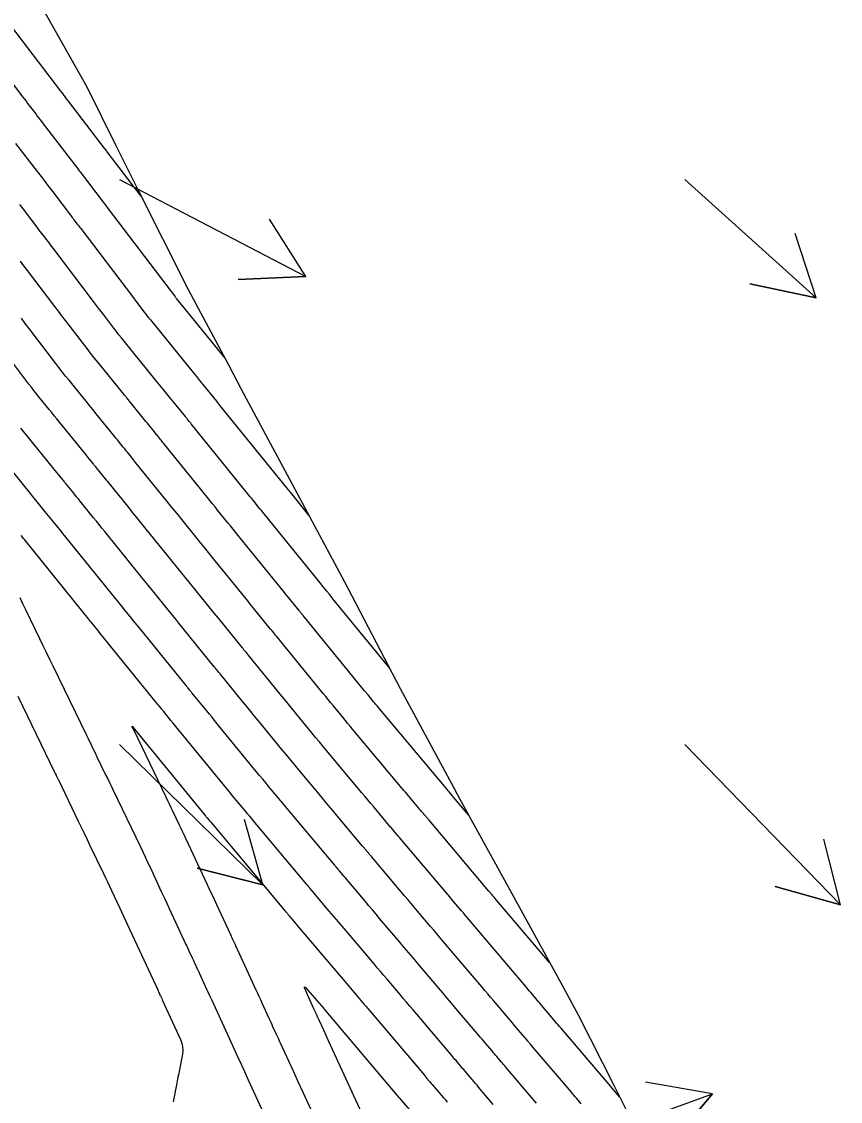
# Model space of a CAD drawing. Extents: x 954385 to 988206, y 1868364 to 1924553.
# Drawn here: x 957448.5 to 957520.9, y 1920437.4 to 1920532.9 of the extents above; entities that cross this region are included whole.
import ezdxf

# ---------------------------------------------------------------- set-up
doc = ezdxf.new("R2010")
doc.units = 0
for name, color, linetype in [('24', 7, 'Continuous'), ('26', 7, 'Continuous'), ('6', 7, 'Continuous'), ('7', 7, 'Continuous'), ('Default', 7, 'Continuous')]:
    doc.layers.add(name, color=color, linetype=linetype)

msp = doc.modelspace()

# ---------------------------------------------------------------- linework, layer by layer
at = {"layer": '24'}
msp.add_lwpolyline([(957449.338, 1920535.812), (957454.228, 1920527.124), (957456.81, 1920521.94), (957458.678, 1920518.147), (957463.193, 1920509.21), (957466.753, 1920502.538), (957467.889, 1920500.389), (957472.597, 1920491.575), (957477.011, 1920483.333), (957477.308, 1920482.761), (957481.957, 1920473.903), (957486.697, 1920465.104), (957487.238, 1920464.099), (957491.494, 1920456.34), (957496.296, 1920447.579), (957497.704, 1920445.014), (957500.907, 1920438.688), (957505.385, 1920429.706)], dxfattribs=at)
at = {"layer": '26'}
for points in [[(957457.131, 1920518.928), (957473.608, 1920510.348), (957467.614, 1920510.087), (957473.608, 1920510.348), (957470.385, 1920515.409)], [(957507.131, 1920518.928), (957518.739, 1920508.45), (957512.872, 1920509.704), (957518.739, 1920508.45), (957516.892, 1920514.158)], [(957457.131, 1920468.928), (957469.8, 1920456.514), (957463.989, 1920458.007), (957469.8, 1920456.514), (957468.189, 1920462.293)], [(957507.131, 1920468.928), (957520.892, 1920454.751), (957515.121, 1920456.39), (957520.892, 1920454.751), (957519.426, 1920460.569)], [(957457.131, 1920418.928), (957509.565, 1920438.022), (957505.709, 1920433.425), (957509.565, 1920438.022), (957503.656, 1920439.063)]]:
    msp.add_lwpolyline(points, dxfattribs=at)
at = {"layer": '6'}
for points in [[(957444.142, 1920532.009), (957448.568, 1920526.218), (957448.71, 1920526.032), (957448.852, 1920525.846), (957448.995, 1920525.659), (957449.137, 1920525.473), (957449.707, 1920524.727), (957449.849, 1920524.541), (957449.992, 1920524.355), (957450.135, 1920524.169), (957450.277, 1920523.982), (957452.851, 1920520.628), (957452.981, 1920520.458), (957453.112, 1920520.287), (957453.373, 1920519.947), (957453.439, 1920519.861), (957453.504, 1920519.776), (957453.569, 1920519.691), (957453.634, 1920519.605), (957455.668, 1920516.929), (957455.783, 1920516.778), (957455.974, 1920516.526), (957456.05, 1920516.426), (957456.127, 1920516.325), (957461.685, 1920509.017), (957462.009, 1920508.592), (957462.049, 1920508.539), (957462.09, 1920508.486), (957462.132, 1920508.434), (957462.174, 1920508.382), (957466.443, 1920503.119)], [(957501.374, 1920437.751), (957500.708, 1920438.523), (957500.69, 1920438.543), (957500.672, 1920438.564), (957500.602, 1920438.646), (957496.148, 1920443.887), (957496.048, 1920444.004), (957495.924, 1920444.15), (957495.849, 1920444.238), (957494.427, 1920445.914), (957494.312, 1920446.049), (957494.198, 1920446.184), (957494.083, 1920446.318), (957493.969, 1920446.453), (957493.511, 1920446.993), (957493.396, 1920447.128), (957493.282, 1920447.263), (957493.167, 1920447.398), (957493.053, 1920447.533), (957488.059, 1920453.422), (957487.885, 1920453.626), (957487.712, 1920453.83), (957487.539, 1920454.034), (957487.366, 1920454.239), (957486.675, 1920455.056), (957486.502, 1920455.26), (957486.329, 1920455.465), (957486.156, 1920455.669), (957485.983, 1920455.873), (957482.031, 1920460.543), (957481.917, 1920460.678), (957481.803, 1920460.813), (957481.745, 1920460.88), (957481.688, 1920460.947), (957481.361, 1920461.333), (957481.297, 1920461.408), (957481.233, 1920461.484), (957481.169, 1920461.56), (957481.106, 1920461.635), (957479.618, 1920463.413), (957479.348, 1920463.734), (957479.079, 1920464.056), (957478.81, 1920464.377), (957478.541, 1920464.699), (957475.467, 1920468.369), (957475.133, 1920468.769), (957474.8, 1920469.171), (957474.468, 1920469.573), (957474.137, 1920469.976), (957472.817, 1920471.591), (957472.487, 1920471.995), (957472.156, 1920472.399), (957471.826, 1920472.803), (957471.496, 1920473.207), (957468.507, 1920476.862), (957468.483, 1920476.891), (957468.459, 1920476.921), (957468.435, 1920476.95), (957468.411, 1920476.979), (957468.316, 1920477.097), (957468.268, 1920477.156), (957468.22, 1920477.215), (957468.106, 1920477.355), (957468.079, 1920477.388), (957468.052, 1920477.421), (957468.025, 1920477.454), (957467.998, 1920477.487), (957465.871, 1920480.112), (957465.508, 1920480.56), (957465.144, 1920481.009), (957464.781, 1920481.457), (957464.417, 1920481.906), (957462.902, 1920483.775), (957462.529, 1920484.236), (957462.155, 1920484.697), (957461.782, 1920485.158), (957461.409, 1920485.619), (957459.367, 1920488.144), (957459.016, 1920488.577), (957458.665, 1920489.011), (957458.314, 1920489.444), (957457.963, 1920489.878), (957456.086, 1920492.197), (957455.972, 1920492.338), (957455.858, 1920492.479), (957455.744, 1920492.619), (957455.629, 1920492.76), (957455.1, 1920493.411), (957455.022, 1920493.507), (957454.944, 1920493.603), (957454.866, 1920493.698), (957454.789, 1920493.794), (957454.478, 1920494.177), (957454.322, 1920494.369), (957454.167, 1920494.56), (957451.806, 1920497.472), (957451.58, 1920497.751), (957451.355, 1920498.029), (957451.129, 1920498.307), (957450.903, 1920498.586), (957450, 1920499.699), (957449.775, 1920499.978), (957449.553, 1920500.259), (957449.332, 1920500.542), (957449.114, 1920500.826), (957446.06, 1920504.842)], [(957478.571, 1920436.319), (957475.619, 1920442.736), (957475.403, 1920443.206), (957475.187, 1920443.676), (957474.754, 1920444.615), (957474.646, 1920444.85), (957474.538, 1920445.085), (957474.43, 1920445.32), (957474.322, 1920445.555), (957473.595, 1920447.138), (957473.489, 1920447.4), (957473.482, 1920447.505), (957473.574, 1920447.454), (957473.766, 1920447.247), (957475.183, 1920445.572), (957475.231, 1920445.516), (957475.373, 1920445.348), (957481.668, 1920437.923), (957481.727, 1920437.854), (957481.844, 1920437.716), (957481.903, 1920437.647), (957483.487, 1920435.784)]]:
    msp.add_lwpolyline(points, dxfattribs=at)
at = {"layer": '7'}
for points in [[(957459.028, 1920517.455), (957458.558, 1920518.072), (957458.543, 1920518.092), (957456.046, 1920521.378), (957456.014, 1920521.419), (957455.983, 1920521.46), (957455.873, 1920521.604), (957455.857, 1920521.624), (957452.619, 1920525.845), (957452.561, 1920525.92), (957452.503, 1920525.996), (957452.445, 1920526.072), (957452.387, 1920526.148), (957452.097, 1920526.528), (957451.981, 1920526.679), (957451.923, 1920526.755), (957446.556, 1920533.776)], [(957447.936, 1920522.12), (957449.844, 1920519.632), (957449.959, 1920519.483), (957450.074, 1920519.333), (957450.189, 1920519.183), (957450.304, 1920519.033), (957450.764, 1920518.433), (957450.879, 1920518.283), (957450.993, 1920518.133), (957451.108, 1920517.983), (957451.222, 1920517.832), (957452.794, 1920515.765), (957452.868, 1920515.667), (957452.943, 1920515.568), (957453.018, 1920515.47), (957453.092, 1920515.372), (957453.391, 1920514.979), (957453.466, 1920514.88), (957453.54, 1920514.782), (957453.615, 1920514.684), (957453.69, 1920514.585), (957458.258, 1920508.58), (957458.655, 1920508.058), (957459.316, 1920507.188), (957459.449, 1920507.014), (957459.584, 1920506.842), (957459.72, 1920506.671), (957459.857, 1920506.5), (957463.634, 1920501.844), (957463.778, 1920501.667), (957463.921, 1920501.49), (957464.208, 1920501.136), (957464.351, 1920500.96), (957464.495, 1920500.783), (957465.693, 1920499.305), (957465.751, 1920499.235), (957465.846, 1920499.117), (957465.884, 1920499.071), (957465.922, 1920499.024), (957472, 1920491.515), (957472.071, 1920491.428), (957472.159, 1920491.319), (957472.211, 1920491.254), (957473.854, 1920489.228)], [(957480.997, 1920475.733), (957475.978, 1920481.87), (957475.964, 1920481.887), (957475.935, 1920481.923), (957475.658, 1920482.262), (957475.611, 1920482.32), (957475.564, 1920482.378), (957475.517, 1920482.436), (957475.47, 1920482.494), (957475.153, 1920482.885), (957475.035, 1920483.03), (957474.977, 1920483.102), (957469.916, 1920489.345), (957469.793, 1920489.496), (957469.671, 1920489.647), (957469.549, 1920489.799), (957469.426, 1920489.95), (957468.937, 1920490.554), (957468.815, 1920490.705), (957468.693, 1920490.856), (957468.571, 1920491.008), (957468.448, 1920491.159), (957463.463, 1920497.317), (957463.42, 1920497.37), (957463.377, 1920497.423), (957463.334, 1920497.475), (957463.292, 1920497.528), (957463.12, 1920497.739), (957463.077, 1920497.791), (957463.035, 1920497.844), (957462.992, 1920497.897), (957462.949, 1920497.95), (957462.137, 1920498.951), (957461.991, 1920499.131), (957461.844, 1920499.312), (957461.697, 1920499.493), (957461.551, 1920499.673), (957460.965, 1920500.396), (957460.818, 1920500.577), (957460.672, 1920500.757), (957460.525, 1920500.938), (957460.379, 1920501.119), (957457.54, 1920504.618), (957457.307, 1920504.907), (957457.078, 1920505.197), (957456.85, 1920505.49), (957456.624, 1920505.784), (957455.727, 1920506.963), (957455.279, 1920507.553), (957454.83, 1920508.142), (957451.253, 1920512.846), (957451.142, 1920512.992), (957451.031, 1920513.138), (957450.92, 1920513.284), (957450.808, 1920513.431), (957450.364, 1920514.016), (957450.253, 1920514.162), (957450.142, 1920514.309), (957450.03, 1920514.455), (957449.919, 1920514.601), (957448.811, 1920516.059), (957448.647, 1920516.275), (957448.483, 1920516.49), (957448.319, 1920516.705)], [(957487.993, 1920462.723), (957486.973, 1920463.928), (957486.961, 1920463.942), (957486.28, 1920464.743), (957486.257, 1920464.77), (957486.234, 1920464.798), (957486.212, 1920464.825), (957486.189, 1920464.852), (957486.006, 1920465.07), (957480.004, 1920472.238), (957479.903, 1920472.358), (957479.803, 1920472.479), (957479.703, 1920472.6), (957479.604, 1920472.721), (957479.107, 1920473.329), (957478.809, 1920473.693), (957473.488, 1920480.2), (957473.457, 1920480.239), (957473.394, 1920480.315), (957473.363, 1920480.353), (957473.141, 1920480.626), (957473.1, 1920480.676), (957473.06, 1920480.726), (957473.02, 1920480.775), (957472.979, 1920480.825), (957472.098, 1920481.912), (957471.938, 1920482.11), (957471.777, 1920482.308), (957471.617, 1920482.506), (957471.457, 1920482.703), (957467.62, 1920487.437), (957467.393, 1920487.717), (957467.166, 1920487.997), (957466.939, 1920488.278), (957466.712, 1920488.558), (957465.804, 1920489.68), (957465.577, 1920489.961), (957465.35, 1920490.241), (957465.123, 1920490.522), (957464.896, 1920490.802), (957461.004, 1920495.611), (957460.937, 1920495.693), (957460.871, 1920495.775), (957460.804, 1920495.857), (957460.738, 1920495.939), (957460.471, 1920496.266), (957460.404, 1920496.348), (957460.338, 1920496.43), (957460.271, 1920496.512), (957460.205, 1920496.594), (957459.587, 1920497.356), (957459.462, 1920497.51), (957459.337, 1920497.664), (957459.212, 1920497.818), (957459.087, 1920497.973), (957458.009, 1920499.302), (957457.788, 1920499.575), (957457.566, 1920499.848), (957457.345, 1920500.121), (957457.123, 1920500.394), (957455.223, 1920502.737), (957454.895, 1920503.143), (957454.571, 1920503.553), (957454.25, 1920503.965), (957453.932, 1920504.379), (957452.668, 1920506.042), (957452.352, 1920506.458), (957452.035, 1920506.873), (957451.719, 1920507.289), (957451.403, 1920507.705), (957448.816, 1920511.106), (957448.669, 1920511.3), (957448.521, 1920511.494), (957448.373, 1920511.689)], [(957495.154, 1920449.662), (957490.329, 1920455.35), (957490.27, 1920455.42), (957490.212, 1920455.489), (957490.153, 1920455.558), (957490.095, 1920455.627), (957489.801, 1920455.974), (957489.625, 1920456.182), (957484.504, 1920462.232), (957484.445, 1920462.303), (957484.37, 1920462.392), (957484.325, 1920462.445), (957483.889, 1920462.958), (957483.811, 1920463.049), (957483.734, 1920463.141), (957483.657, 1920463.233), (957483.58, 1920463.324), (957482.858, 1920464.187), (957482.712, 1920464.361), (957482.566, 1920464.536), (957482.42, 1920464.71), (957482.274, 1920464.884), (957477.736, 1920470.303), (957477.518, 1920470.564), (957477.302, 1920470.825), (957477.086, 1920471.086), (957476.871, 1920471.349), (957476.012, 1920472.399), (957475.797, 1920472.662), (957475.582, 1920472.925), (957475.367, 1920473.187), (957475.152, 1920473.45), (957470.997, 1920478.531), (957470.963, 1920478.573), (957470.929, 1920478.615), (957470.843, 1920478.721), (957470.809, 1920478.763), (957470.792, 1920478.784), (957470.623, 1920478.99), (957470.59, 1920479.032), (957470.556, 1920479.073), (957470.522, 1920479.115), (957470.489, 1920479.156), (957468.985, 1920481.012), (957468.723, 1920481.335), (957468.461, 1920481.658), (957468.199, 1920481.981), (957467.937, 1920482.305), (957465.324, 1920485.528), (957464.992, 1920485.937), (957464.66, 1920486.347), (957464.329, 1920486.757), (957463.997, 1920487.167), (957462.671, 1920488.806), (957462.339, 1920489.216), (957462.008, 1920489.626), (957461.676, 1920490.036), (957461.344, 1920490.446), (957458.545, 1920493.904), (957458.454, 1920494.015), (957458.364, 1920494.127), (957458.274, 1920494.238), (957458.183, 1920494.349), (957457.822, 1920494.794), (957457.731, 1920494.905), (957457.641, 1920495.017), (957457.551, 1920495.128), (957457.46, 1920495.239), (957457.032, 1920495.766), (957456.931, 1920495.891), (957456.83, 1920496.016), (957456.728, 1920496.142), (957456.627, 1920496.267), (957455.053, 1920498.208), (957454.757, 1920498.573), (957454.46, 1920498.939), (957454.164, 1920499.304), (957453.868, 1920499.669), (957452.658, 1920501.161), (957452.358, 1920501.533), (957452.062, 1920501.906), (957451.769, 1920502.283), (957451.479, 1920502.661), (957449.487, 1920505.28), (957449.139, 1920505.737), (957448.792, 1920506.194), (957448.444, 1920506.651)], [(957497.975, 1920437.138), (957497.537, 1920437.653), (957497.427, 1920437.782), (957497.318, 1920437.91), (957497.209, 1920438.039), (957497.099, 1920438.168), (957493.728, 1920442.134), (957493.601, 1920442.284), (957493.474, 1920442.433), (957493.219, 1920442.733), (957493.156, 1920442.807), (957493.092, 1920442.882), (957493.028, 1920442.957), (957492.965, 1920443.032), (957492.048, 1920444.112), (957491.874, 1920444.317), (957491.7, 1920444.522), (957491.526, 1920444.727), (957491.352, 1920444.932), (957490.195, 1920446.296), (957489.945, 1920446.592), (957489.694, 1920446.888), (957489.443, 1920447.184), (957489.192, 1920447.479), (957485.788, 1920451.493), (957485.5, 1920451.832), (957485.213, 1920452.171), (957484.926, 1920452.51), (957484.638, 1920452.85), (957483.49, 1920454.207), (957483.202, 1920454.547), (957482.915, 1920454.886), (957482.628, 1920455.225), (957482.341, 1920455.565), (957479.557, 1920458.854), (957479.431, 1920459.003), (957479.22, 1920459.251), (957479.178, 1920459.301), (957479.136, 1920459.351), (957479.094, 1920459.4), (957479.052, 1920459.45), (957478.833, 1920459.708), (957478.783, 1920459.767), (957478.732, 1920459.827), (957478.682, 1920459.887), (957478.632, 1920459.946), (957476.378, 1920462.639), (957475.985, 1920463.108), (957475.593, 1920463.576), (957475.2, 1920464.045), (957474.808, 1920464.514), (957473.12, 1920466.53), (957472.708, 1920467.022), (957472.298, 1920467.516), (957471.89, 1920468.012), (957471.483, 1920468.508), (957469.425, 1920471.025), (957469.078, 1920471.449), (957468.731, 1920471.873), (957468.384, 1920472.298), (957468.037, 1920472.722), (957466.017, 1920475.193), (957465.986, 1920475.23), (957465.955, 1920475.268), (957465.924, 1920475.306), (957465.894, 1920475.343), (957465.75, 1920475.52), (957465.71, 1920475.57), (957465.67, 1920475.619), (957465.589, 1920475.719), (957465.548, 1920475.768), (957465.508, 1920475.818), (957462.372, 1920479.687), (957462.1, 1920480.023), (957461.828, 1920480.359), (957461.556, 1920480.695), (957461.283, 1920481.031), (957460.194, 1920482.374), (957459.922, 1920482.71), (957459.65, 1920483.046), (957459.378, 1920483.382), (957459.106, 1920483.718), (957455.815, 1920487.787), (957455.569, 1920488.091), (957455.323, 1920488.396), (957455.076, 1920488.7), (957454.83, 1920489.004), (957453.627, 1920490.491), (957453.489, 1920490.661), (957453.351, 1920490.831), (957453.213, 1920491.001), (957453.075, 1920491.17), (957452.355, 1920492.056), (957452.301, 1920492.122), (957452.247, 1920492.189), (957452.193, 1920492.255), (957452.139, 1920492.322), (957451.869, 1920492.655), (957451.761, 1920492.788), (957451.707, 1920492.854), (957448.551, 1920496.747), (957448.4, 1920496.933)], [(957494.016, 1920437.195), (957493.806, 1920437.442), (957493.596, 1920437.69), (957491.308, 1920440.381), (957491.206, 1920440.502), (957491.104, 1920440.622), (957491.001, 1920440.742), (957490.899, 1920440.863), (957490.489, 1920441.344), (957490.387, 1920441.465), (957490.285, 1920441.585), (957490.183, 1920441.705), (957490.08, 1920441.826), (957489.472, 1920442.542), (957489.337, 1920442.701), (957489.201, 1920442.861), (957489.066, 1920443.02), (957488.931, 1920443.18), (957486.88, 1920445.599), (957486.493, 1920446.056), (957486.106, 1920446.512), (957485.719, 1920446.969), (957485.331, 1920447.425), (957483.517, 1920449.564), (957483.115, 1920450.038), (957482.714, 1920450.512), (957482.312, 1920450.986), (957481.91, 1920451.461), (957480.134, 1920453.56), (957479.818, 1920453.934), (957479.501, 1920454.307), (957479.185, 1920454.681), (957478.869, 1920455.055), (957477.083, 1920457.165), (957476.972, 1920457.296), (957476.861, 1920457.428), (957476.601, 1920457.734), (957476.564, 1920457.778), (957476.527, 1920457.822), (957476.49, 1920457.865), (957476.453, 1920457.909), (957476.305, 1920458.083), (957476.268, 1920458.126), (957476.231, 1920458.17), (957476.195, 1920458.214), (957476.158, 1920458.257), (957472.685, 1920462.406), (957472.396, 1920462.751), (957472.106, 1920463.097), (957471.817, 1920463.442), (957471.528, 1920463.787), (957470.371, 1920465.169), (957470.083, 1920465.514), (957469.795, 1920465.861), (957469.508, 1920466.208), (957469.223, 1920466.557), (957465.769, 1920470.781), (957465.537, 1920471.064), (957465.305, 1920471.348), (957465.073, 1920471.631), (957464.842, 1920471.915), (957463.526, 1920473.523), (957463.489, 1920473.569), (957463.451, 1920473.615), (957463.414, 1920473.661), (957463.376, 1920473.707), (957463.179, 1920473.951), (957463.139, 1920474), (957463.058, 1920474.099), (957463.031, 1920474.132), (957463.017, 1920474.149), (957458.853, 1920479.288), (957458.682, 1920479.499), (957458.511, 1920479.71), (957458.34, 1920479.92), (957458.17, 1920480.131), (957457.486, 1920480.974), (957457.315, 1920481.185), (957457.145, 1920481.396), (957456.974, 1920481.607), (957456.803, 1920481.818), (957452.264, 1920487.43), (957452.122, 1920487.605), (957451.98, 1920487.78), (957451.838, 1920487.956), (957451.696, 1920488.131), (957451.129, 1920488.832), (957450.987, 1920489.008), (957450.845, 1920489.183), (957450.702, 1920489.358), (957450.56, 1920489.533), (957449.611, 1920490.701), (957449.55, 1920490.775), (957449.49, 1920490.85), (957449.338, 1920491.036), (957449.248, 1920491.148), (957445.296, 1920496.022)], [(957490.188, 1920437.1), (957488.888, 1920438.629), (957488.747, 1920438.794), (957488.606, 1920438.96), (957488.465, 1920439.126), (957488.324, 1920439.292), (957487.671, 1920440.06), (957487.575, 1920440.173), (957487.478, 1920440.287), (957487.381, 1920440.401), (957487.284, 1920440.515), (957486.897, 1920440.971), (957486.8, 1920441.085), (957486.703, 1920441.199), (957486.607, 1920441.313), (957486.51, 1920441.428), (957483.093, 1920445.458), (957482.805, 1920445.797), (957482.517, 1920446.137), (957482.23, 1920446.476), (957481.942, 1920446.816), (957480.79, 1920448.174), (957480.502, 1920448.513), (957480.214, 1920448.853), (957479.926, 1920449.192), (957479.639, 1920449.532), (957476.492, 1920453.251), (957476.29, 1920453.49), (957476.088, 1920453.729), (957475.886, 1920453.967), (957475.684, 1920454.206), (957474.609, 1920455.476), (957474.471, 1920455.639), (957474.333, 1920455.802), (957473.964, 1920456.237), (957473.918, 1920456.292), (957473.871, 1920456.348), (957473.777, 1920456.458), (957473.754, 1920456.485), (957473.73, 1920456.513), (957473.707, 1920456.541), (957473.684, 1920456.568), (957468.952, 1920462.22), (957468.786, 1920462.419), (957468.62, 1920462.617), (957468.454, 1920462.815), (957468.288, 1920463.014), (957467.623, 1920463.808), (957467.457, 1920464.006), (957467.292, 1920464.206), (957467.127, 1920464.405), (957466.963, 1920464.605), (957462.113, 1920470.537), (957461.88, 1920470.822), (957461.647, 1920471.107), (957461.036, 1920471.854), (957460.991, 1920471.908), (957460.947, 1920471.963), (957460.903, 1920472.017), (957460.859, 1920472.071), (957460.607, 1920472.381), (957460.581, 1920472.414), (957460.54, 1920472.464), (957460.527, 1920472.48), (957455.334, 1920478.889), (957455.195, 1920479.06), (957455.056, 1920479.231), (957454.778, 1920479.574), (957454.709, 1920479.66), (957454.639, 1920479.746), (957454.57, 1920479.831), (957454.5, 1920479.917), (957448.712, 1920487.073), (957448.638, 1920487.165), (957448.563, 1920487.258), (957448.413, 1920487.443)], [(957448.293, 1920481.938), (957448.549, 1920481.41), (957448.805, 1920480.882), (957450.05, 1920478.316), (957450.343, 1920477.712), (957450.636, 1920477.108), (957450.929, 1920476.505), (957451.222, 1920475.901), (957454.204, 1920469.761), (957454.317, 1920469.53), (957454.536, 1920469.078), (957454.579, 1920468.991), (957454.621, 1920468.903), (957454.748, 1920468.642), (957454.772, 1920468.593), (957454.967, 1920468.195), (957455, 1920468.127), (957455.033, 1920468.059), (957455.066, 1920467.991), (957455.099, 1920467.922), (957455.928, 1920466.2), (957456.077, 1920465.891), (957456.227, 1920465.581), (957456.376, 1920465.271), (957456.525, 1920464.961), (957458.968, 1920459.892), (957459.184, 1920459.44), (957459.399, 1920458.988), (957459.613, 1920458.534), (957459.825, 1920458.08), (957460.67, 1920456.263), (957460.882, 1920455.809), (957461.093, 1920455.354), (957461.305, 1920454.9), (957461.516, 1920454.446), (957463.002, 1920451.252), (957463.067, 1920451.111), (957463.133, 1920450.97), (957463.199, 1920450.829), (957463.264, 1920450.688), (957463.558, 1920450.055), (957463.608, 1920449.948), (957463.658, 1920449.84), (957463.707, 1920449.733), (957463.756, 1920449.626), (957464.029, 1920449.028), (957464.051, 1920448.981), (957464.072, 1920448.933), (957464.127, 1920448.815), (957464.159, 1920448.744), (957464.821, 1920447.303), (957464.935, 1920447.055), (957465.049, 1920446.807), (957465.163, 1920446.559), (957465.276, 1920446.311), (957467.263, 1920441.987), (957467.568, 1920441.324), (957467.873, 1920440.661), (957468.178, 1920439.998), (957468.483, 1920439.335), (957469.868, 1920436.326)], [(957448.123, 1920473.203), (957451.387, 1920466.489), (957451.411, 1920466.439), (957451.435, 1920466.389), (957451.509, 1920466.239), (957451.533, 1920466.189), (957451.649, 1920465.952), (957451.672, 1920465.904), (957451.695, 1920465.856), (957451.718, 1920465.808), (957451.742, 1920465.76), (957453.474, 1920462.161), (957453.733, 1920461.623), (957453.993, 1920461.085), (957454.252, 1920460.547), (957454.511, 1920460.009), (957455.704, 1920457.534), (957455.885, 1920457.158), (957456.064, 1920456.782), (957456.242, 1920456.404), (957456.418, 1920456.026), (957457.122, 1920454.513), (957457.298, 1920454.135), (957457.474, 1920453.757), (957457.65, 1920453.379), (957457.826, 1920453), (957460.304, 1920447.67), (957460.322, 1920447.63), (957460.341, 1920447.59), (957460.386, 1920447.49), (957460.405, 1920447.449), (957460.414, 1920447.429), (957460.702, 1920446.804), (957460.753, 1920446.694), (957460.804, 1920446.583), (957460.855, 1920446.472), (957460.906, 1920446.361), (957462.525, 1920442.834), (957462.642, 1920442.519), (957462.708, 1920442.197), (957462.721, 1920441.87), (957462.683, 1920441.535), (957462.425, 1920440.186), (957462.36, 1920439.848), (957462.296, 1920439.511), (957462.231, 1920439.174), (957462.167, 1920438.836), (957461.878, 1920437.32)], [(957475.346, 1920433.877), (957473.374, 1920438.16), (957472.94, 1920439.102), (957472.506, 1920440.045), (957471.373, 1920442.507), (957471.289, 1920442.69), (957471.204, 1920442.872), (957471.12, 1920443.055), (957471.036, 1920443.238), (957470.7, 1920443.97), (957470.616, 1920444.153), (957470.532, 1920444.335), (957470.448, 1920444.518), (957470.364, 1920444.701), (957469.742, 1920446.058), (957469.61, 1920446.345), (957469.478, 1920446.632), (957469.347, 1920446.919), (957469.215, 1920447.206), (957467.565, 1920450.8), (957467.519, 1920450.901), (957467.473, 1920451.002), (957467.426, 1920451.102), (957467.38, 1920451.203), (957467.129, 1920451.747), (957467.115, 1920451.777), (957467.101, 1920451.807), (957467.088, 1920451.838), (957467.074, 1920451.868), (957467.019, 1920451.988), (957467.005, 1920452.018), (957466.991, 1920452.048), (957466.977, 1920452.078), (957466.964, 1920452.108), (957465.729, 1920454.763), (957465.518, 1920455.216), (957465.308, 1920455.669), (957465.098, 1920456.121), (957464.887, 1920456.574), (957463.027, 1920460.577), (957462.882, 1920460.886), (957462.737, 1920461.194), (957462.591, 1920461.502), (957462.443, 1920461.81), (957461.851, 1920463.039), (957461.703, 1920463.346), (957461.555, 1920463.653), (957461.407, 1920463.96), (957461.259, 1920464.268), (957458.413, 1920470.18), (957458.393, 1920470.222), (957458.373, 1920470.263), (957458.353, 1920470.305), (957458.332, 1920470.347), (957458.251, 1920470.513), (957458.237, 1920470.545), (957458.235, 1920470.558), (957458.246, 1920470.551), (957458.269, 1920470.525), (957458.443, 1920470.31), (957458.457, 1920470.293), (957464.703, 1920462.654), (957464.746, 1920462.602), (957464.789, 1920462.55), (957464.832, 1920462.498), (957464.875, 1920462.447), (957465.091, 1920462.189), (957465.22, 1920462.034), (957471.21, 1920454.879), (957471.23, 1920454.856), (957471.249, 1920454.833), (957471.308, 1920454.763), (957471.328, 1920454.74), (957471.805, 1920454.177), (957471.887, 1920454.079), (957471.97, 1920453.982), (957472.053, 1920453.884), (957472.136, 1920453.786), (957472.586, 1920453.254), (957472.762, 1920453.046), (957472.85, 1920452.942), (957477.411, 1920447.552), (957477.563, 1920447.373), (957477.715, 1920447.194), (957477.866, 1920447.015), (957478.018, 1920446.835), (957478.626, 1920446.119), (957478.777, 1920445.94), (957478.929, 1920445.761), (957479.081, 1920445.582), (957479.233, 1920445.403), (957484.089, 1920439.675), (957484.147, 1920439.607), (957484.205, 1920439.538), (957484.263, 1920439.47), (957484.321, 1920439.401), (957484.554, 1920439.127), (957484.612, 1920439.058), (957484.671, 1920438.99), (957484.729, 1920438.922), (957484.787, 1920438.853), (957485.783, 1920437.682), (957485.946, 1920437.49), (957486.109, 1920437.299)]]:
    msp.add_lwpolyline(points, dxfattribs=at)
at = {"layer": 'Default'}
msp.add_arc((966995.782, 1926764.927), 11459.156, 211.4606918, 214.0750737, dxfattribs=at)

doc.saveas('drawing.dxf')
